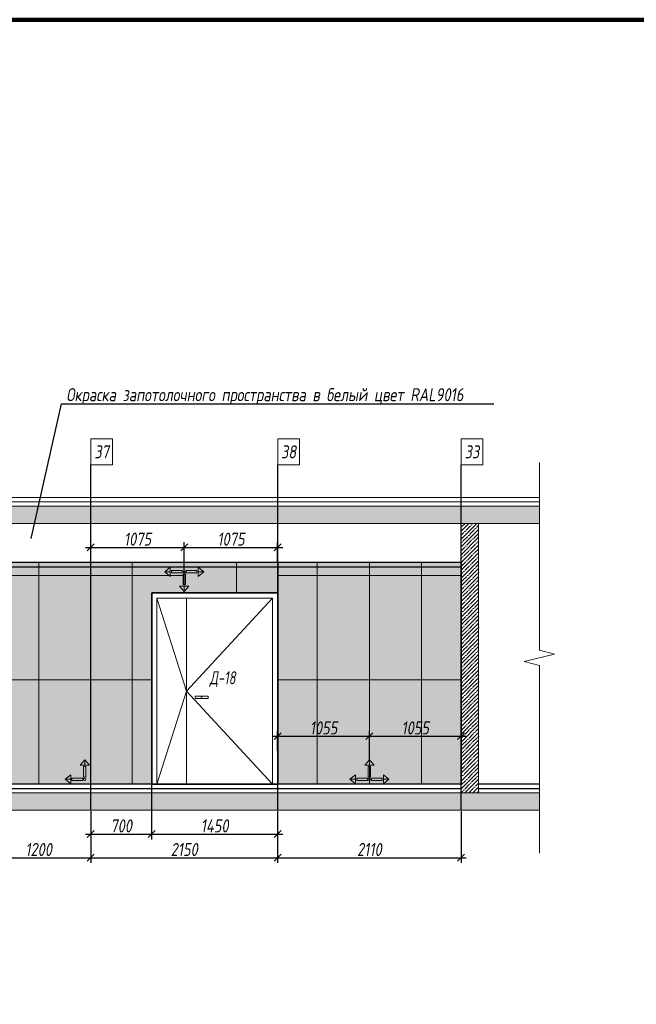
# Model space of a CAD drawing. Header units: millimetres. Extents: x -84210938 to 7466299, y -86687 to 22081.
# Tile 301 of 308: x 231680 to 238774, y 6032 to 17359. Entities that reach past the tile are written whole.
import ezdxf
from ezdxf import colors
from ezdxf.entities.mleader import LeaderData, LeaderLine
from ezdxf.math import Vec2, Vec3

# ---------------------------------------------------------------- set-up
doc = ezdxf.new("R2010")
doc.units = ezdxf.units.MM
doc.linetypes.add('DASHDOT', pattern=[25.4, 12.7, -6.35, 0, -6.35])
doc.layers.get('Defpoints').update_dxf_attribs({"color": 31})
for name, color, linetype, lineweight in [('A-DETL-GENF', 7, 'Continuous', 5), ('dim_pot', 183, 'Continuous', 9), ('Двери', 7, 'Continuous', 5), ('Отделка стен', 253, 'Continuous', 0)]:
    doc.layers.add(name, color=color, linetype=linetype, lineweight=lineweight)
doc.layers.add('dim_razv', color=7, linetype='DASHDOT', lineweight=9, true_color=0x285228)
doc.layers.add('pol', color=7, linetype='Continuous', lineweight=15, true_color=0x55666d)
doc.styles.add('fl_iso paper', font='isocpeur.ttf', dxfattribs={"width": 0.8, "oblique": 10})
doc.styles.add('In tre', font='isocpeur.ttf', dxfattribs={"width": 0.8, "oblique": 10})
doc.dimstyles.new('In tre 1_50', dxfattribs={"dimtxt": 150, "dimasz": 80, "dimexe": 60, "dimexo": 10, "dimgap": 20, "dimtad": 1, "dimdec": 0, "dimrnd": 5, "dimzin": 0, "dimdsep": 46, "dimtxsty": 'fl_iso paper', "dimblk": 'OBLIQUE', "dimcen": 0, "dimdle": 60, "dimadec": 0, "dimazin": 0, "dimtfac": 1, "dimtdec": 0, "dimtofl": 0, "dimtmove": 1, "dimatfit": 1, "dimfxl": 40, "dimtolj": 1, "dimtzin": 0, "dimarcsym": 1})

# ---------------------------------------------------------------- blocks, each defined once
blk = doc.blocks.new('*U123')
at = {"color": 0, "linetype": 'ByBlock', "lineweight": -2}
for p, q in [((0, 0), (-6, 0)), ((80.34, 0), (0, 0)), ((167.69, 0), (87.34, 0)), ((167.69, 0), (173.69, 0))]:
    blk.add_line(p, q, dxfattribs=at)
blk.add_lwpolyline([(87.34, 0), (85.59, -7), (82.09, 7), (80.34, 0)], dxfattribs=at)
blk = doc.blocks.new('_Oblique')
at = {"color": 0, "linetype": 'ByBlock', "lineweight": -2}
blk.add_line((-0.5, -0.5), (0.5, 0.5), dxfattribs=at)
blk = doc.blocks.new('*D209')
at = {"layer": 'Defpoints', "color": 0, "linetype": 'ByBlock', "transparency": 16777216}
for p in [(231298, 8264), (232498, 8264), (232498, 7718)]:
    blk.add_point(p, dxfattribs=at)
at = {"layer": 'dim_razv', "color": 0, "linetype": 'ByBlock', "lineweight": -2, "transparency": 16777216}
for p, q in [((231298, 8254), (231298, 7658)), ((232498, 8254), (232498, 7658)), ((231238, 7718), (232558, 7718))]:
    blk.add_line(p, q, dxfattribs=at)
at = {"layer": 'dim_razv', "color": 0, "linetype": 'ByBlock', "lineweight": -2, "transparency": 16777216, "xscale": 80, "yscale": 80, "zscale": 80, "rotation": 180}
blk.add_blockref('_Oblique', (231298, 7718), dxfattribs=at)
at = {"layer": 'dim_razv', "color": 0, "linetype": 'ByBlock', "lineweight": -2, "transparency": 16777216, "xscale": 80, "yscale": 80, "zscale": 80}
blk.add_blockref('_Oblique', (232498, 7718), dxfattribs=at)
at = {"layer": 'dim_razv', "color": 0, "linetype": 'ByBlock', "transparency": 16777216, "insert": (231898, 7813), "char_height": 150, "attachment_point": 5, "style": 'fl_iso paper'}
blk.add_mtext('\\A1;1200', dxfattribs=at)
blk = doc.blocks.new('*D210')
at = {"layer": 'Defpoints', "color": 0, "linetype": 'ByBlock', "transparency": 16777216}
for p in [(232498, 8264), (234648, 8264), (234648, 7718)]:
    blk.add_point(p, dxfattribs=at)
at = {"layer": 'dim_razv', "color": 0, "linetype": 'ByBlock', "lineweight": -2, "transparency": 16777216}
for p, q in [((232498, 8254), (232498, 7658)), ((234648, 8254), (234648, 7658)), ((232438, 7718), (234708, 7718))]:
    blk.add_line(p, q, dxfattribs=at)
at = {"layer": 'dim_razv', "color": 0, "linetype": 'ByBlock', "lineweight": -2, "transparency": 16777216, "xscale": 80, "yscale": 80, "zscale": 80, "rotation": 180}
blk.add_blockref('_Oblique', (232498, 7718), dxfattribs=at)
at = {"layer": 'dim_razv', "color": 0, "linetype": 'ByBlock', "lineweight": -2, "transparency": 16777216, "xscale": 80, "yscale": 80, "zscale": 80}
blk.add_blockref('_Oblique', (234648, 7718), dxfattribs=at)
at = {"layer": 'dim_razv', "color": 0, "linetype": 'ByBlock', "transparency": 16777216, "insert": (233573, 7813), "char_height": 150, "attachment_point": 5, "style": 'fl_iso paper'}
blk.add_mtext('\\A1;2150', dxfattribs=at)
blk = doc.blocks.new('*D211')
at = {"layer": 'Defpoints', "color": 0, "linetype": 'ByBlock', "transparency": 16777216}
for p in [(234648, 8264), (236758, 8264), (236758, 7718)]:
    blk.add_point(p, dxfattribs=at)
at = {"layer": 'dim_razv', "color": 0, "linetype": 'ByBlock', "lineweight": -2, "transparency": 16777216}
for p, q in [((234648, 8254), (234648, 7658)), ((236758, 8254), (236758, 7658)), ((234588, 7718), (236818, 7718))]:
    blk.add_line(p, q, dxfattribs=at)
at = {"layer": 'dim_razv', "color": 0, "linetype": 'ByBlock', "lineweight": -2, "transparency": 16777216, "xscale": 80, "yscale": 80, "zscale": 80, "rotation": 180}
blk.add_blockref('_Oblique', (234648, 7718), dxfattribs=at)
at = {"layer": 'dim_razv', "color": 0, "linetype": 'ByBlock', "lineweight": -2, "transparency": 16777216, "xscale": 80, "yscale": 80, "zscale": 80}
blk.add_blockref('_Oblique', (236758, 7718), dxfattribs=at)
at = {"layer": 'dim_razv', "color": 0, "linetype": 'ByBlock', "transparency": 16777216, "insert": (235703, 7813), "char_height": 150, "attachment_point": 5, "style": 'fl_iso paper'}
blk.add_mtext('\\A1;2110', dxfattribs=at)
blk = doc.blocks.new('1')
at = {"layer": 'pol', "linetype": 'ByBlock'}
h = blk.add_hatch(color=1, dxfattribs=at)
h.paths.add_polyline_path([(35776, 73135), (35803, 73135), (35803, 73259), (35776, 73259)])
h.paths.add_polyline_path([(35790, 73275), (35843, 73275), (35790, 73338)])
h.paths.add_polyline_path([(35790, 73275), (35736, 73275), (35790, 73338)])
edge = h.paths.add_edge_path()
edge.add_arc((35790, 73111), 13.4, 0, 360)
h = blk.add_hatch(color=1, dxfattribs=at)
h.paths.add_polyline_path([(35813, 73097), (35813, 73124), (35937, 73124), (35937, 73097)])
h.paths.add_polyline_path([(35952, 73111), (35952, 73164), (36016, 73111)])
h.paths.add_polyline_path([(35952, 73111), (35952, 73057), (36016, 73111)])
at = {"layer": 'pol', "color": 1, "linetype": 'ByBlock'}
for points in [[(35790, 73275), (35736, 73275), (35790, 73338), (35790, 73275)], [(35790, 73275), (35843, 73275), (35790, 73338), (35790, 73275)], [(35952, 73111), (35952, 73164), (36016, 73111), (35952, 73111)], [(35952, 73111), (35952, 73057), (36016, 73111), (35952, 73111)]]:
    blk.add_lwpolyline(points, dxfattribs=at)
for points in [[(35776, 73135), (35803, 73135), (35803, 73259), (35776, 73259)], [(35813, 73097), (35813, 73124), (35937, 73124), (35937, 73097)]]:
    blk.add_lwpolyline(points, close=True, dxfattribs=at)
blk.add_circle((35790, 73111), 13.4, dxfattribs=at)
blk = doc.blocks.new('*D243')
at = {"color": 0, "lineweight": -2, "transparency": 16777216}
for p, q in [((234648, 8952), (234648, 9177)), ((235703, 8853), (235703, 9177)), ((234588, 9117), (235763, 9117))]:
    blk.add_line(p, q, dxfattribs=at)
at = {"layer": 'Defpoints', "color": 0, "transparency": 16777216}
for p in [(235703, 9117), (234648, 8942), (235703, 8843)]:
    blk.add_point(p, dxfattribs=at)
at = {"color": 0, "lineweight": -2, "transparency": 16777216, "xscale": 80, "yscale": 80, "zscale": 80, "rotation": 180}
blk.add_blockref('_Oblique', (234648, 9117), dxfattribs=at)
at = {"color": 0, "lineweight": -2, "transparency": 16777216, "xscale": 80, "yscale": 80, "zscale": 80}
blk.add_blockref('_Oblique', (235703, 9117), dxfattribs=at)
at = {"color": 0, "transparency": 16777216, "insert": (235176, 9212), "char_height": 150, "attachment_point": 5, "style": 'fl_iso paper'}
blk.add_mtext('\\A1;1055', dxfattribs=at)
blk = doc.blocks.new('*D244')
at = {"color": 0, "lineweight": -2, "transparency": 16777216}
for p, q in [((235703, 8853), (235703, 9177)), ((236758, 8952), (236758, 9177)), ((235643, 9117), (236818, 9117))]:
    blk.add_line(p, q, dxfattribs=at)
at = {"layer": 'Defpoints', "color": 0, "transparency": 16777216}
for p in [(236758, 9117), (235703, 8843), (236758, 8942)]:
    blk.add_point(p, dxfattribs=at)
at = {"color": 0, "lineweight": -2, "transparency": 16777216, "xscale": 80, "yscale": 80, "zscale": 80, "rotation": 180}
blk.add_blockref('_Oblique', (235703, 9117), dxfattribs=at)
at = {"color": 0, "lineweight": -2, "transparency": 16777216, "xscale": 80, "yscale": 80, "zscale": 80}
blk.add_blockref('_Oblique', (236758, 9117), dxfattribs=at)
at = {"color": 0, "transparency": 16777216, "insert": (236231, 9212), "char_height": 150, "attachment_point": 5, "style": 'fl_iso paper'}
blk.add_mtext('\\A1;1055', dxfattribs=at)
blk = doc.blocks.new('*D245')
at = {"color": 0, "lineweight": -2, "transparency": 16777216}
for p, q in [((232498, 11124), (232498, 11348)), ((233573, 11018), (233573, 11348)), ((232438, 11288), (233633, 11288))]:
    blk.add_line(p, q, dxfattribs=at)
at = {"layer": 'Defpoints', "color": 0, "transparency": 16777216}
for p in [(233573, 11288), (232498, 11114), (233573, 11008)]:
    blk.add_point(p, dxfattribs=at)
at = {"color": 0, "lineweight": -2, "transparency": 16777216, "xscale": 80, "yscale": 80, "zscale": 80, "rotation": 180}
blk.add_blockref('_Oblique', (232498, 11288), dxfattribs=at)
at = {"color": 0, "lineweight": -2, "transparency": 16777216, "xscale": 80, "yscale": 80, "zscale": 80}
blk.add_blockref('_Oblique', (233573, 11288), dxfattribs=at)
at = {"color": 0, "transparency": 16777216, "insert": (233036, 11383), "char_height": 150, "attachment_point": 5, "style": 'fl_iso paper'}
blk.add_mtext('\\A1;1075', dxfattribs=at)
blk = doc.blocks.new('*D246')
at = {"color": 0, "lineweight": -2, "transparency": 16777216}
for p, q in [((233573, 11018), (233573, 11348)), ((234648, 11124), (234648, 11348)), ((233513, 11288), (234708, 11288))]:
    blk.add_line(p, q, dxfattribs=at)
at = {"layer": 'Defpoints', "color": 0, "transparency": 16777216}
for p in [(234648, 11288), (234648, 11114), (233573, 11008)]:
    blk.add_point(p, dxfattribs=at)
at = {"color": 0, "lineweight": -2, "transparency": 16777216, "xscale": 80, "yscale": 80, "zscale": 80, "rotation": 180}
blk.add_blockref('_Oblique', (233573, 11288), dxfattribs=at)
at = {"color": 0, "lineweight": -2, "transparency": 16777216, "xscale": 80, "yscale": 80, "zscale": 80}
blk.add_blockref('_Oblique', (234648, 11288), dxfattribs=at)
at = {"color": 0, "transparency": 16777216, "insert": (234111, 11383), "char_height": 150, "attachment_point": 5, "style": 'fl_iso paper'}
blk.add_mtext('\\A1;1075', dxfattribs=at)
blk = doc.blocks.new('*D250')
at = {"layer": 'Defpoints', "color": 0, "linetype": 'ByBlock', "transparency": 16777216}
for p in [(233198, 8564), (232498, 8264), (233198, 7990)]:
    blk.add_point(p, dxfattribs=at)
at = {"layer": 'dim_razv', "color": 0, "linetype": 'ByBlock', "lineweight": -2, "transparency": 16777216}
for p, q in [((233198, 8554), (233198, 7930)), ((232498, 8254), (232498, 7930)), ((232438, 7990), (233258, 7990))]:
    blk.add_line(p, q, dxfattribs=at)
at = {"layer": 'dim_razv', "color": 0, "linetype": 'ByBlock', "lineweight": -2, "transparency": 16777216, "xscale": 80, "yscale": 80, "zscale": 80, "rotation": 180}
blk.add_blockref('_Oblique', (232498, 7990), dxfattribs=at)
at = {"layer": 'dim_razv', "color": 0, "linetype": 'ByBlock', "lineweight": -2, "transparency": 16777216, "xscale": 80, "yscale": 80, "zscale": 80}
blk.add_blockref('_Oblique', (233198, 7990), dxfattribs=at)
at = {"layer": 'dim_razv', "color": 0, "linetype": 'ByBlock', "transparency": 16777216, "insert": (232848, 8085), "char_height": 150, "attachment_point": 5, "style": 'fl_iso paper'}
blk.add_mtext('\\A1;700', dxfattribs=at)
blk = doc.blocks.new('*D251')
at = {"layer": 'Defpoints', "color": 0, "linetype": 'ByBlock', "transparency": 16777216}
for p in [(233198, 8564), (234648, 8264), (234648, 7990)]:
    blk.add_point(p, dxfattribs=at)
at = {"layer": 'dim_razv', "color": 0, "linetype": 'ByBlock', "lineweight": -2, "transparency": 16777216}
for p, q in [((233198, 8554), (233198, 7930)), ((234648, 8254), (234648, 7930)), ((233138, 7990), (234708, 7990))]:
    blk.add_line(p, q, dxfattribs=at)
at = {"layer": 'dim_razv', "color": 0, "linetype": 'ByBlock', "lineweight": -2, "transparency": 16777216, "xscale": 80, "yscale": 80, "zscale": 80, "rotation": 180}
blk.add_blockref('_Oblique', (233198, 7990), dxfattribs=at)
at = {"layer": 'dim_razv', "color": 0, "linetype": 'ByBlock', "lineweight": -2, "transparency": 16777216, "xscale": 80, "yscale": 80, "zscale": 80}
blk.add_blockref('_Oblique', (234648, 7990), dxfattribs=at)
at = {"layer": 'dim_razv', "color": 0, "linetype": 'ByBlock', "transparency": 16777216, "insert": (233923, 8085), "char_height": 150, "attachment_point": 5, "style": 'fl_iso paper'}
blk.add_mtext('\\A1;1450', dxfattribs=at)

msp = doc.modelspace()

# ---------------------------------------------------------------- hatches: boundary and pattern name
at = {"layer": 'A-DETL-GENF'}
h = msp.add_hatch(dxfattribs=at)
h.set_pattern_fill('ANSI35', color=256, scale=20, style=0)
h.set_pattern_definition([(45, (105905.72, 722.8), (-89.80256, 89.80256), []), (45, (105995.52, 722.8), (-89.80256, 89.80256), [158.75, -31.75, 0, -31.75])])
h.paths.add_polyline_path([(237658.7, 11564), (237658.7, 11764), (225879.9, 11764), (225879.9, 11564)])
h.paths.add_polyline_path([(225879.9, 8464), (225879.9, 8264), (237658.7, 8264), (237658.7, 8464)])
h = msp.add_hatch(dxfattribs=at)
h.set_pattern_fill('ANSI35', color=256, scale=10, style=0)
h.set_pattern_definition([(45, (83552.46, 13356.9), (-44.90128, 44.90128), []), (45, (83597.36, 13356.9), (-44.90128, 44.90128), [79.375, -15.875, 0, -15.875])])
h.paths.add_polyline_path([(236758.5, 11564), (236958.5, 11564), (236958.5, 8464), (236758.5, 8464)])
at = {"layer": 'dim_razv', "true_color": 0xeceae4, "transparency": 33554687}
h = msp.add_hatch(dxfattribs=at)
h.set_pattern_fill('AR-SAND', color=254, scale=3, angle=315)
h.paths.add_polyline_path([(226738.5, 11114), (227438.5, 11114), (227438.5, 8564), (226738.5, 8564)])
h.paths.add_polyline_path([(228788.5, 8564), (228788.5, 11114), (236748.5, 11114), (236748.5, 8564), (234648.5, 8564), (234648.5, 10764), (233198.5, 10764), (233198.5, 8564)])
h.paths.add_polyline_path([(228863.5, 9664), (229013.5, 9664), (229013.5, 9464), (228863.5, 9464)], flags=16)
at = {"layer": 'dim_razv', "true_color": 0xcccccc}
h = msp.add_hatch(dxfattribs=at)
h.set_pattern_fill('AR-SAND', color=254, scale=3, angle=315)
h.set_pattern_definition([(352.5, (113272.22, -2574.63), (100.42605, 107.2144), [0, -115.824, 0, -129.54, 0, -123.825]), (322.5, (113272.22, -2574.63), (247.41986, 56.70328), [0, -62.484, 0, -104.394, 0, -40.005]), (282.5, (113205.95, -2508.36), (168.0997, -167.48995), [0, -38.1, 0, -137.16, 0, -179.07]), (272.5, (113205.95, -2508.36), (209.26523, -114.68433), [0, -19.05, 0, -89.916, 0, -102.87])])
h.paths.add_polyline_path([(233697.7, 9579), (233847.7, 9579), (233847.7, 9549), (233697.7, 9549)])

# ---------------------------------------------------------------- linework, layer by layer
at = {"lineweight": 30}
for points in [[(232498.5, 8264), (232498.5, 12237.6)], [(234648.5, 8264), (234648.5, 12237.6)], [(236758.5, 8264), (236758.5, 12237.6)], [(236758.5, 11114), (226738.5, 11114)], [(226738.5, 11064), (236758.5, 11064)], [(236758.5, 8564), (226738.5, 8564)], [(226738.5, 8514), (236758.5, 8514)], [(237658.7, 8564), (236958.5, 8564)], [(236958.5, 8514), (237658.7, 8514)]]:
    msp.add_lwpolyline(points, dxfattribs=at)
at = {"lineweight": 13}
for points in [[(237658.7, 11864), (225879.9, 11864), (225879.9, 11814), (237658.7, 11814)], [(237658.7, 11764), (225879.9, 11764), (225879.9, 11814), (237658.7, 11814)], [(237658.7, 11764), (225879.9, 11764), (225879.9, 11564), (237658.7, 11564)], [(233598.5, 10704), (233598.5, 8564)], [(237658.7, 8464), (225879.9, 8464), (225879.9, 8514), (226538.5, 8514)], [(226738.5, 8514), (236758.5, 8514)], [(236958.5, 8514), (237658.7, 8514)], [(237658.7, 8464), (225879.9, 8464), (225879.9, 8264), (237658.7, 8264)]]:
    msp.add_lwpolyline(points, dxfattribs=at)
for points in [[(236958.5, 8464), (236758.5, 8464), (236758.5, 11564), (236958.5, 11564)], [(236758.5, 11564), (236958.5, 11564), (236958.5, 8464), (236758.5, 8464)], [(228788.5, 8564), (228788.5, 11114), (236758.5, 11114), (236758.5, 8564), (234648.5, 8564), (234648.5, 10764), (233198.5, 10764), (233198.5, 8564)], [(233258.5, 10704), (234588.5, 10704), (234588.5, 8564), (233258.5, 8564)], [(233697.7, 9579), (233847.7, 9579), (233847.7, 9549), (233697.7, 9549)]]:
    msp.add_lwpolyline(points, close=True, dxfattribs=at)
at = {"lineweight": 35}
msp.add_lwpolyline([(233198.5, 10764), (234648.5, 10764), (234648.5, 8564), (233198.5, 8564)], close=True, dxfattribs=at)
at = {"lineweight": 13, "ltscale": 10}
for points in [[(233258.5, 10704), (233598.5, 9634), (233258.5, 8564)], [(234588.5, 10704), (233598.5, 9634), (234588.5, 8564)]]:
    msp.add_lwpolyline(points, dxfattribs=at)
at = {"layer": 'Defpoints', "color": 1, "lineweight": 100}
msp.add_lwpolyline([(145825.4, -10016.5), (249195.3, -10016.5), (249195.3, 17359), (145825.4, 17359)], close=True, dxfattribs=at)
at = {"layer": 'dim_pot', "color": 10, "lineweight": 0}
for points in [[(232498.5, 12537.6), (232748.5, 12537.6), (232748.5, 12237.6), (232498.5, 12237.6)], [(234648.5, 12537.6), (234898.5, 12537.6), (234898.5, 12237.6), (234648.5, 12237.6)], [(236758.5, 12537.6), (237008.5, 12537.6), (237008.5, 12237.6), (236758.5, 12237.6)]]:
    msp.add_lwpolyline(points, close=True, dxfattribs=at)
at = {"layer": 'Отделка стен', "transparency": 33554687}
for points in [[(231298.5, 11114), (231298.5, 10964), (231898.5, 10964), (231898.5, 11114)], [(231898.5, 11114), (231898.5, 10964), (232498.5, 10964), (232498.5, 11114)], [(232973.5, 11114), (232973.5, 10964), (232498.5, 10964), (232498.5, 11114)], [(234653.5, 11114), (234653.5, 10964), (235103.5, 10964), (235103.5, 11114)], [(235103.5, 11114), (235103.5, 10964), (235703.5, 10964), (235703.5, 11114)], [(235703.5, 11114), (235703.5, 10964), (236303.5, 10964), (236303.5, 11114)], [(236303.5, 11114), (236303.5, 10964), (236763.5, 10964), (236763.5, 11114)], [(231298.5, 10964), (231298.5, 9764), (231898.5, 9764), (231898.5, 10964)], [(231898.5, 10964), (231898.5, 9764), (232498.5, 9764), (232498.5, 10964)], [(232973.5, 10964), (232973.5, 9764), (232498.5, 9764), (232498.5, 10964)], [(234653.5, 10964), (234653.5, 9764), (235103.5, 9764), (235103.5, 10964)], [(235103.5, 10964), (235103.5, 9764), (235703.5, 9764), (235703.5, 10964)], [(235703.5, 10964), (235703.5, 9764), (236303.5, 9764), (236303.5, 10964)], [(236303.5, 10964), (236303.5, 9764), (236763.5, 9764), (236763.5, 10964)], [(231298.5, 9764), (231298.5, 8564), (231898.5, 8564), (231898.5, 9764)], [(231898.5, 9764), (231898.5, 8564), (232498.5, 8564), (232498.5, 9764)], [(232973.5, 9764), (232973.5, 8564), (232498.5, 8564), (232498.5, 9764)], [(234653.5, 9764), (234653.5, 8564), (235103.5, 8564), (235103.5, 9764)], [(235103.5, 9764), (235103.5, 8564), (235703.5, 8564), (235703.5, 9764)], [(235703.5, 9764), (235703.5, 8564), (236303.5, 8564), (236303.5, 9764)], [(236303.5, 9764), (236303.5, 8564), (236763.5, 8564), (236763.5, 9764)]]:
    msp.add_lwpolyline(points, close=True, dxfattribs=at)
for points in [[(233198.5, 10964), (232973.5, 10964), (232973.5, 11114), (233573.5, 11114), (233573.5, 10864)], [(233573.5, 10764), (233573.5, 11114), (234173.5, 11114), (234173.5, 10864)], [(234173.5, 10764), (234173.5, 11114), (234648.5, 11114)], [(233198.5, 9764), (232973.5, 9764), (232973.5, 10964), (233573.5, 10964)], [(233198.5, 8564), (232973.5, 8564), (232973.5, 9764), (233198.5, 9764)]]:
    msp.add_lwpolyline(points, dxfattribs=at)

# ---------------------------------------------------------------- block references
at = {"lineweight": 13, "xscale": 25, "yscale": 25, "zscale": 25, "rotation": 270}
msp.add_blockref('*U123', (237658.7, 12114.3), dxfattribs=at)
at = {"linetype": 'ByBlock', "rotation": 180}
for p, xscale, yscale, zscale in [((269143.9, 83670.3), 0.9938708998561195, 0.9938708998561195, 0.9938708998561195), ((198003.1, 83670.3), -0.9938708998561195, 0.9938708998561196, 0.9938708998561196)]:
    msp.add_blockref('1', p, dxfattribs=dict(at, xscale=xscale, yscale=yscale, zscale=zscale))
at = {"linetype": 'ByBlock', "yscale": 0.9938708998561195, "zscale": 0.9938708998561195}
for p, xscale in [((267998.4, -64042.3), -0.9938708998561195), ((271273.9, -64042.3), -0.9938708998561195), ((200133.1, -64042.3), 0.9938708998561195)]:
    msp.add_blockref('1', p, dxfattribs=dict(at, xscale=xscale))

# ---------------------------------------------------------------- texts
at = {"layer": 'dim_pot', "color": 10, "lineweight": 0, "char_height": 150, "attachment_point": 5, "style": 'fl_iso paper'}
for s, insert in [('37', (232623.5, 12387.6)), ('38', (234773.5, 12387.6)), ('33', (236883.5, 12387.6))]:
    msp.add_mtext_dynamic_manual_height_columns(s, width=190.261, gutter_width=1350, heights=[0], dxfattribs=dict(at, insert=insert))
at = {"layer": 'Двери', "lineweight": 0, "insert": (234014.9, 9773.4), "char_height": 150, "attachment_point": 5, "style": 'fl_iso paper'}
msp.add_mtext_dynamic_manual_height_columns('{\\W0.7;Д-18}', width=190.261, gutter_width=1350, heights=[0], dxfattribs=at)

# ---------------------------------------------------------------- dimensions: what is measured, and where the dimension line sits
for base, p1, p2, picture, middle in [((233573.5, 11288.5), (232498.5, 11114), (233573.5, 11007.9), '*D245', (233036, 11383.5)), ((234648.5, 11288.5), (233573.5, 11007.9), (234648.5, 11114), '*D246', (234111, 11383.5)), ((235703.5, 9116.6), (234648.5, 8942.2), (235703.5, 8842.8), '*D243', (235176, 9211.6)), ((236758.5, 9116.6), (235703.5, 8842.8), (236758.5, 8942.2), '*D244', (236231, 9211.6))]:
    dim = msp.add_linear_dim(base=base, p1=p1, p2=p2, dimstyle='In tre 1_50')
    dim.commit()
    dim.dimension.update_dxf_attribs({"geometry": picture, "text_midpoint": middle})
at = {"layer": 'dim_razv', "linetype": 'ByBlock'}
for base, p1, p2, picture, middle in [((233198.5, 7989.8), (232498.5, 8264), (233198.5, 8564), '*D250', (232848.5, 8084.8)), ((234648.5, 7989.8), (233198.5, 8564), (234648.5, 8264), '*D251', (233923.5, 8084.8)), ((232498.5, 7717.8), (231298.5, 8264), (232498.5, 8264), '*D209', (231898.5, 7812.8)), ((234648.5, 7717.8), (232498.5, 8264), (234648.5, 8264), '*D210', (233573.5, 7812.8)), ((236758.5, 7717.8), (234648.5, 8264), (236758.5, 8264), '*D211', (235703.5, 7812.8))]:
    dim = msp.add_linear_dim(base=base, p1=p1, p2=p2, dimstyle='In tre 1_50', dxfattribs=at)
    dim.commit()
    dim.dimension.update_dxf_attribs({"geometry": picture, "text_midpoint": middle})

# ---------------------------------------------------------------- leaders
at = {"layer": 'dim_razv', "color": 0, "linetype": 'ByBlock'}
ml = msp.add_multileader_mtext('Standard', dxfattribs=at)
ml.set_content('Плитка керамогранитная, настенная, размер плитки 600х1200мм, расположить вертикально', style='In tre')
ml.set_leader_properties()
ml.build(insert=Vec2(0, 0))
ml.multileader.update_dxf_attribs({"text_left_attachment_type": 6, "text_right_attachment_type": 6, "dogleg_length": 1, "arrow_head_size": 0, "scale": 50})
ctx = ml.context
ctx.base_point, ctx.scale, ctx.char_height, ctx.arrow_head_size, ctx.landing_gap_size, ctx.plane_origin = Vec3(172602.6, 13201.1), 50, 150, 0, 4.5, Vec3(174616.7, 12398)
ctx.left_attachment, ctx.right_attachment = 6, 6
notes = []
notes.append((ctx, [(1, (1, 1, 0), (172552.6, 13201.1), (1, 0), 50, [(1, [(171985.4, 10824.6)], 0, [])])]))
ctx.mtext.insert, ctx.mtext.width, ctx.mtext.defined_height, ctx.mtext.flow_direction = Vec3(172607.1, 13396.1), 3060.297, 696.6, 5
ml = msp.add_multileader_mtext('Standard', dxfattribs=at)
ml.set_content('Цифры номера квартиры (аппартаментов), цвет металлический светлый, \\Pвысота номера - 130*мм', style='In tre')
ml.set_leader_properties()
ml.build(insert=Vec2(0, 0))
ml.multileader.update_dxf_attribs({"text_left_attachment_type": 6, "text_right_attachment_type": 6, "dogleg_length": 1, "arrow_head_size": 0, "scale": 50})
ctx = ml.context
ctx.base_point, ctx.scale, ctx.char_height, ctx.arrow_head_size, ctx.landing_gap_size, ctx.plane_origin = Vec3(181329.3, 13204.5), 50, 150, 0, 4.5, Vec3(191231.8, 11137.7)
ctx.left_attachment, ctx.right_attachment = 6, 6
notes.append((ctx, [(0, (1, 1, 0), (184750.6, 13204.5), (-1, 0), 50, [(1, [(185048.4, 10969.2)], 0, [])])]))
ctx.mtext.insert, ctx.mtext.width, ctx.mtext.defined_height, ctx.mtext.flow_direction = Vec3(181333.8, 13399.5), 3469.079, 696.6, 5
ml = msp.add_multileader_mtext('Standard', dxfattribs=at)
ml.set_content('Отделка дверного полотна и стены над дверным проемом в один цвет,\\Pотделка над дверью - дверным добором', style='In tre')
ml.set_leader_properties()
ml.build(insert=Vec2(0, 0))
ml.multileader.update_dxf_attribs({"text_left_attachment_type": 6, "text_right_attachment_type": 6, "dogleg_length": 1, "arrow_head_size": 0, "scale": 50})
ctx = ml.context
ctx.base_point, ctx.scale, ctx.char_height, ctx.arrow_head_size, ctx.landing_gap_size, ctx.plane_origin = Vec3(186022.2, 13244.7), 50, 150, 0, 4.5, Vec3(191689.1, 10903.5)
ctx.left_attachment, ctx.right_attachment = 6, 6
notes.append((ctx, [(1, (1, 1, 0), (185972.2, 13244.7), (1, 0), 50, [(1, [(185476.7, 10937.7)], 0, [])])]))
ctx.mtext.insert, ctx.mtext.width, ctx.mtext.defined_height, ctx.mtext.flow_direction = Vec3(186026.7, 13439.7), 3092.716, 696.6, 5
ml = msp.add_multileader_mtext('Standard', dxfattribs=at)
ml.set_content('Потолок подвесной, реечный\\Pрейка 50х50 белого цвета, шаг рейки 120-125мм', style='In tre')
ml.set_leader_properties()
ml.build(insert=Vec2(0, 0))
ml.multileader.update_dxf_attribs({"text_left_attachment_type": 6, "text_right_attachment_type": 6, "dogleg_length": 1, "arrow_head_size": 0, "scale": 50})
ctx = ml.context
ctx.base_point, ctx.scale, ctx.char_height, ctx.arrow_head_size, ctx.landing_gap_size, ctx.plane_origin = Vec3(210834.7, 13098.8), 50, 150, 0, 4.5, Vec3(220470.5, 11304.3)
ctx.left_attachment, ctx.right_attachment = 6, 6
notes.append((ctx, [(0, (1, 1, 0), (213086.6, 13098.8), (-1, 0), 50, [(0, [(214358.1, 10864), (213006.1, 11114)], 0, [])])]))
ctx.mtext.insert, ctx.mtext.width, ctx.mtext.defined_height, ctx.mtext.flow_direction = Vec3(210839.2, 13293.8), 2509.515, 696.6, 5
ml = msp.add_multileader_mtext('Standard', dxfattribs=at)
ml.set_content('Потолок подвесной, реечный\\Pрейка 50х50 белого цвета, шаг рейки 120-125мм', style='In tre')
ml.set_leader_properties()
ml.build(insert=Vec2(0, 0))
ml.multileader.update_dxf_attribs({"text_left_attachment_type": 6, "text_right_attachment_type": 6, "dogleg_length": 1, "arrow_head_size": 0, "scale": 50})
ctx = ml.context
ctx.base_point, ctx.scale, ctx.char_height, ctx.arrow_head_size, ctx.landing_gap_size, ctx.plane_origin = Vec3(225739.2, 13098.8), 50, 150, 0, 4.5, Vec3(235424.9, 11304.3)
ctx.left_attachment, ctx.right_attachment = 6, 6
notes.append((ctx, [(0, (1, 1, 0), (227991.1, 13098.8), (-1, 0), 50, [(1, [(229120.3, 11114)], 0, [])])]))
ctx.mtext.insert, ctx.mtext.width, ctx.mtext.defined_height, ctx.mtext.flow_direction = Vec3(225743.7, 13293.8), 2509.515, 696.6, 5
ml = msp.add_multileader_mtext('Standard', dxfattribs=at)
ml.set_content('Потолок подвесной, реечный\\Pрейка 50х50 белого цвета, шаг рейки 120-125мм', style='In tre')
ml.set_leader_properties()
ml.build(insert=Vec2(0, 0))
ml.multileader.update_dxf_attribs({"text_left_attachment_type": 6, "text_right_attachment_type": 6, "dogleg_length": 1, "arrow_head_size": 0, "scale": 50})
ctx = ml.context
ctx.base_point, ctx.scale, ctx.char_height, ctx.arrow_head_size, ctx.landing_gap_size, ctx.plane_origin = Vec3(167536.3, 12932.2), 50, 150, 0, 4.5, Vec3(176183.4, 11137.7)
ctx.left_attachment, ctx.right_attachment = 6, 6
notes.append((ctx, [(0, (1, 1, 0), (169788.2, 12932.2), (-1, 0), 50, [(1, [(169971, 11114)], 0, [])])]))
ctx.mtext.insert, ctx.mtext.width, ctx.mtext.defined_height, ctx.mtext.flow_direction = Vec3(167540.8, 13127.2), 2509.515, 696.6, 5
ml = msp.add_multileader_mtext('Standard', dxfattribs=at)
ml.set_content('Потолок подвесной, реечный\\Pрейка 50х50 белого цвета, шаг рейки 120-125мм', style='In tre')
ml.set_leader_properties()
ml.build(insert=Vec2(0, 0))
ml.multileader.update_dxf_attribs({"text_left_attachment_type": 6, "text_right_attachment_type": 6, "dogleg_length": 1, "arrow_head_size": 0, "scale": 50})
ctx = ml.context
ctx.base_point, ctx.scale, ctx.char_height, ctx.arrow_head_size, ctx.landing_gap_size, ctx.plane_origin = Vec3(193472.7, 12932.2), 50, 150, 0, 4.5, Vec3(202119.8, 11137.7)
ctx.left_attachment, ctx.right_attachment = 6, 6
notes.append((ctx, [(0, (1, 1, 0), (195724.5, 12932.2), (-1, 0), 50, [(1, [(195907.4, 11114)], 0, [])])]))
ctx.mtext.insert, ctx.mtext.width, ctx.mtext.defined_height, ctx.mtext.flow_direction = Vec3(193477.2, 13127.2), 2509.515, 696.6, 5
ml = msp.add_multileader_mtext('Standard', dxfattribs=at)
ml.set_content('Решетка вентиляционная декоративная 850х400 в цвет стен', style='In tre')
ml.set_leader_properties()
ml.build(insert=Vec2(0, 0))
ml.multileader.update_dxf_attribs({"text_left_attachment_type": 6, "text_right_attachment_type": 6, "dogleg_length": 1, "arrow_head_size": 0, "scale": 50})
ctx = ml.context
ctx.base_point, ctx.scale, ctx.char_height, ctx.arrow_head_size, ctx.landing_gap_size, ctx.plane_origin = Vec3(160385.8, 12847.8), 50, 150, 0, 4.5, Vec3(169956.1, 10760)
ctx.left_attachment, ctx.right_attachment = 6, 6
notes.append((ctx, [(0, (1, 1, 0), (163293.1, 12847.8), (-1, 0), 50, [(1, [(163651, 11517.5)], 0, [])])]))
ctx.mtext.insert, ctx.mtext.width, ctx.mtext.defined_height, ctx.mtext.flow_direction = Vec3(160390.3, 13042.8), 2996.732, 696.6, 5
ml = msp.add_multileader_mtext('Standard', dxfattribs=at)
ml.set_content('Окраска запотолочного пространства в белый цвет RAL9016', style='In tre')
ml.set_leader_properties()
ml.build(insert=Vec2(0, 0))
ml.multileader.update_dxf_attribs({"text_left_attachment_type": 6, "text_right_attachment_type": 6, "dogleg_length": 1, "arrow_head_size": 0, "scale": 50})
ctx = ml.context
ctx.base_point, ctx.scale, ctx.char_height, ctx.arrow_head_size, ctx.landing_gap_size, ctx.plane_origin = Vec3(217741.7, 12940.3), 50, 150, 0, 4.5, Vec3(222526.2, 9249.7)
ctx.left_attachment, ctx.right_attachment = 6, 6
notes.append((ctx, [(0, (1, 1, 0), (217691.7, 12940.3), (1, 0), 50, [(0, [(217401.3, 11250.4)], 0, [])])]))
ctx.mtext.insert, ctx.mtext.width, ctx.mtext.flow_direction = Vec3(217746.2, 13120.3), 3148.852, 5
ml = msp.add_multileader_mtext('Standard', dxfattribs=at)
ml.set_content('Окраска запотолочного пространства в белый цвет RAL9016', style='In tre')
ml.set_leader_properties()
ml.build(insert=Vec2(0, 0))
ml.multileader.update_dxf_attribs({"text_left_attachment_type": 6, "text_right_attachment_type": 6, "dogleg_length": 1, "arrow_head_size": 0, "scale": 50})
ctx = ml.context
ctx.base_point, ctx.scale, ctx.char_height, ctx.arrow_head_size, ctx.landing_gap_size, ctx.plane_origin = Vec3(232212.2, 12940.3), 50, 150, 0, 4.5, Vec3(236936.8, 9249.7)
ctx.left_attachment, ctx.right_attachment = 6, 6
notes.append((ctx, [(0, (1, 1, 0), (232162.2, 12940.3), (1, 0), 50, [(0, [(231811.9, 11390.7)], 0, [])])]))
ctx.mtext.insert, ctx.mtext.width, ctx.mtext.flow_direction = Vec3(232216.7, 13120.3), 3148.852, 5
ml = msp.add_multileader_mtext('Standard', dxfattribs=at)
ml.set_content('Окраска запотолочного пространства в белый цвет RAL9016', style='In tre')
ml.set_leader_properties()
ml.build(insert=Vec2(0, 0))
ml.multileader.update_dxf_attribs({"text_left_attachment_type": 6, "text_right_attachment_type": 6, "dogleg_length": 1, "arrow_head_size": 0, "scale": 50})
ctx = ml.context
ctx.base_point, ctx.scale, ctx.char_height, ctx.arrow_head_size, ctx.landing_gap_size, ctx.plane_origin = Vec3(197718.8, 12670.9), 50, 150, 0, 4.5, Vec3(202653.4, 9153.1)
ctx.left_attachment, ctx.right_attachment = 6, 6
notes.append((ctx, [(0, (1, 1, 0), (197668.8, 12670.9), (1, 0), 50, [(0, [(197378.5, 11376.2)], 0, [])])]))
ctx.mtext.insert, ctx.mtext.width, ctx.mtext.flow_direction = Vec3(197723.3, 12850.9), 3148.852, 5
ml = msp.add_multileader_mtext('Standard', dxfattribs=at)
ml.set_content('Розетка для уборочного инвентаря, \\Pв цвет стен', style='In tre')
ml.set_leader_properties()
ml.build(insert=Vec2(0, 0))
ml.multileader.update_dxf_attribs({"text_left_attachment_type": 6, "text_right_attachment_type": 6, "dogleg_length": 1, "arrow_head_size": 0, "scale": 50})
ctx = ml.context
ctx.base_point, ctx.scale, ctx.char_height, ctx.arrow_head_size, ctx.landing_gap_size, ctx.plane_origin = Vec3(193855, 7339.3), 50, 150, 0, 4.5, Vec3(191349.5, 7218.9)
ctx.left_attachment, ctx.right_attachment = 6, 6
notes.append((ctx, [(1, (1, 1, 0), (193805, 7339.3), (1, 0), 50, [(1, [(192986, 8814)], 0, [])])]))
ctx.mtext.insert, ctx.mtext.width, ctx.mtext.defined_height, ctx.mtext.flow_direction = Vec3(193859.5, 7519.3), 3060.297, 696.6, 5
ml = msp.add_multileader_mtext('Standard', dxfattribs=at)
ml.set_content('Зеркало на стене, выполнить в один уровень с отделкой стен', style='In tre')
ml.set_leader_properties()
ml.build(insert=Vec2(0, 0))
ml.multileader.update_dxf_attribs({"text_left_attachment_type": 6, "text_right_attachment_type": 6, "dogleg_length": 1, "arrow_head_size": 0, "scale": 50})
ctx = ml.context
ctx.base_point, ctx.scale, ctx.char_height, ctx.arrow_head_size, ctx.landing_gap_size, ctx.plane_origin = Vec3(159178.8, 7381.7), 50, 150, 0, 4.5, Vec3(168730.8, 5587.2)
ctx.left_attachment, ctx.right_attachment = 6, 6
notes.append((ctx, [(0, (1, 1, 0), (162071.4, 7381.7), (-1, 0), 20, [(1, [(163189.1, 8664)], 0, [])])]))
ctx.mtext.insert, ctx.mtext.width, ctx.mtext.defined_height, ctx.mtext.flow_direction = Vec3(159183.3, 7576.7), 3043.138, 696.6, 5
ml = msp.add_multileader_mtext('Standard', dxfattribs=at)
ml.set_content('Решетка вентиляционная декоративная 700х550 в цвет стен', style='In tre')
ml.set_leader_properties()
ml.build(insert=Vec2(0, 0))
ml.multileader.update_dxf_attribs({"text_left_attachment_type": 6, "text_right_attachment_type": 6, "dogleg_length": 1, "arrow_head_size": 0, "scale": 50})
ctx = ml.context
ctx.base_point, ctx.scale, ctx.char_height, ctx.arrow_head_size, ctx.landing_gap_size, ctx.plane_origin = Vec3(169534.2, 7381.7), 50, 150, 0, 4.5, Vec3(178397.5, 5587.2)
ctx.left_attachment, ctx.right_attachment = 6, 6
notes.append((ctx, [(0, (1, 1, 0), (172429.5, 7381.7), (-1, 0), 50, [(1, [(172835.9, 8664)], 0, [])])]))
ctx.mtext.insert, ctx.mtext.width, ctx.mtext.defined_height, ctx.mtext.flow_direction = Vec3(169538.7, 7576.7), 3043.138, 696.6, 5
ml = msp.add_multileader_mtext('Standard', dxfattribs=at)
ml.set_content('Шкаф пожарный встроенный', style='In tre')
ml.set_leader_properties()
ml.build(insert=Vec2(0, 0))
ml.multileader.update_dxf_attribs({"text_left_attachment_type": 6, "text_right_attachment_type": 6, "dogleg_length": 1, "arrow_head_size": 0, "scale": 50})
ctx = ml.context
ctx.base_point, ctx.scale, ctx.char_height, ctx.arrow_head_size, ctx.landing_gap_size, ctx.plane_origin = Vec3(188764, 7381.7), 50, 150, 0, 4.5, Vec3(197411.1, 5587.2)
ctx.left_attachment, ctx.right_attachment = 6, 6
notes.append((ctx, [(1, (1, 1, 0), (188714, 7381.7), (1, 0), 50, [(1, [(187619.5, 8664)], 0, [])])]))
ctx.mtext.insert, ctx.mtext.width, ctx.mtext.defined_height, ctx.mtext.flow_direction = Vec3(188768.5, 7576.7), 2509.515, 696.6, 5
ml = msp.add_multileader_mtext('Standard', dxfattribs=at)
ml.set_content('Шкаф пожарный встроенный', style='In tre')
ml.set_leader_properties()
ml.build(insert=Vec2(0, 0))
ml.multileader.update_dxf_attribs({"text_left_attachment_type": 6, "text_right_attachment_type": 6, "dogleg_length": 1, "arrow_head_size": 0, "scale": 50})
ctx = ml.context
ctx.base_point, ctx.scale, ctx.char_height, ctx.arrow_head_size, ctx.landing_gap_size, ctx.plane_origin = Vec3(201557.5, 7381.7), 50, 150, 0, 4.5, Vec3(210204.7, 5587.2)
ctx.left_attachment, ctx.right_attachment = 6, 6
notes.append((ctx, [(1, (1, 1, 0), (201507.5, 7381.7), (1, 0), 50, [(1, [(200413, 8664)], 0, [])])]))
ctx.mtext.insert, ctx.mtext.width, ctx.mtext.defined_height, ctx.mtext.flow_direction = Vec3(201562, 7576.7), 2509.515, 696.6, 5
ml = msp.add_multileader_mtext('Standard', dxfattribs=at)
ml.set_content('Решетка вентиляционная декоративная 700х550 в цвет стен', style='In tre')
ml.set_leader_properties()
ml.build(insert=Vec2(0, 0))
ml.multileader.update_dxf_attribs({"text_left_attachment_type": 6, "text_right_attachment_type": 6, "dogleg_length": 1, "arrow_head_size": 0, "scale": 50})
ctx = ml.context
ctx.base_point, ctx.scale, ctx.char_height, ctx.arrow_head_size, ctx.landing_gap_size, ctx.plane_origin = Vec3(217568.9, 7381.7), 50, 150, 0, 4.5, Vec3(222406.8, 5587.2)
ctx.left_attachment, ctx.right_attachment = 6, 6
notes.append((ctx, [(1, (1, 1, 0), (217518.9, 7381.7), (1, 0), 50, [(1, [(216995.1, 8664)], 0, [])])]))
ctx.mtext.insert, ctx.mtext.width, ctx.mtext.defined_height, ctx.mtext.flow_direction = Vec3(217573.4, 7576.7), 2985.437, 696.6, 5
for ctx, leaders in notes:
    for number, flags, end, landing, length, lines in leaders:
        leader = LeaderData()
        leader.index, (leader.has_last_leader_line, leader.has_dogleg_vector, leader.attachment_direction) = number, flags
        leader.last_leader_point, leader.dogleg_vector, leader.dogleg_length = Vec3(end), Vec3(landing), length
        for number, points, colour, breaks in lines:
            line = LeaderLine()
            line.index, line.vertices, line.color, line.breaks = number, Vec3.list(points), colors.encode_raw_color(colour), breaks
            leader.lines.append(line)
        ctx.leaders.append(leader)

doc.saveas('drawing.dxf')
